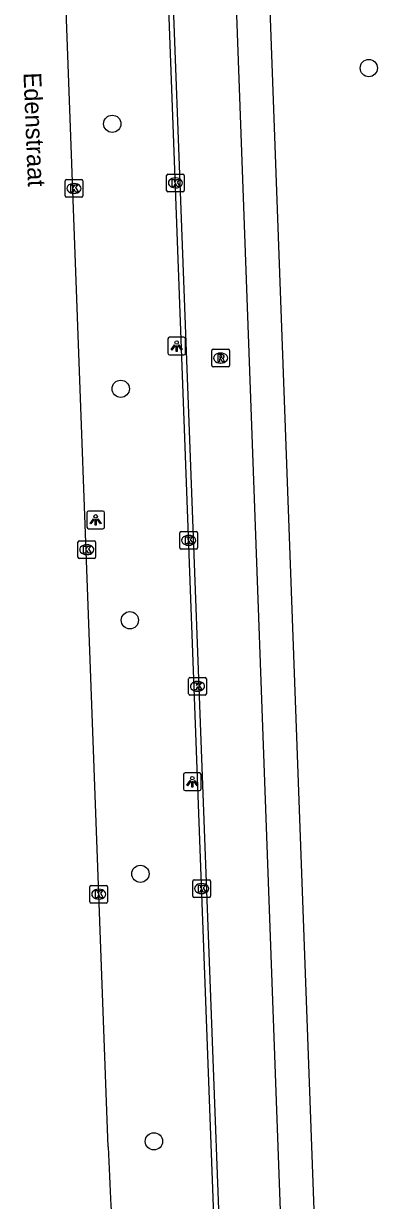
# Model space of a CAD drawing. Extents: x 160664 to 161506, y 382245 to 383288.
# Drawn here: x 161331.6 to 161351.6, y 382308 to 382374.6 of the extents above; entities that cross this region are included whole.
import ezdxf

# ---------------------------------------------------------------- set-up
doc = ezdxf.new("R2010")
doc.units = 0
for name, color, linetype in [('IMGEO_Boom', 7, 'Continuous'), ('IMGEO_Fietspad_gesloten', 7, 'Continuous'), ('IMGEO_Kolk', 7, 'Continuous'), ('IMGEO_Lichtpunt', 7, 'Continuous'), ('IMGEO_Openbare_ruimte_label', 7, 'Continuous'), ('IMGEO_Rijbaan_lokaal_gesloten', 7, 'Continuous'), ('IMGEO_Rijbaan_lokaal_open', 7, 'Continuous'), ('IMGEO_Rioolput', 7, 'Continuous'), ('IMGEO_Voetpad_open', 7, 'Continuous')]:
    doc.layers.add(name, color=color, linetype=linetype)

msp = doc.modelspace()

# ---------------------------------------------------------------- linework, layer by layer
at = {"layer": 'IMGEO_Boom'}
for centre in [(161351.13, 382372.11), (161336.603, 382368.955), (161337.083, 382353.953), (161337.601, 382340.85), (161338.197, 382326.492), (161338.962, 382311.346)]:
    msp.add_circle(centre, 0.489, dxfattribs=at)
at = {"layer": 'IMGEO_Fietspad_gesloten'}
msp.add_lwpolyline([(161346.525, 382296.587), (161343.37, 382382.884)], dxfattribs=at)
at = {"layer": 'IMGEO_Kolk'}
for p, q in [((161339.681, 382365.185), (161339.681, 382366.037)), ((161339.756, 382366.111), (161340.608, 382366.111)), ((161340.169, 382365.891), (161340.194, 382365.891)), ((161340.682, 382366.037), (161340.682, 382365.185)), ((161333.939, 382364.869), (161333.939, 382365.721)), ((161334.014, 382365.795), (161334.866, 382365.795)), ((161334.427, 382365.575), (161334.452, 382365.575)), ((161334.94, 382365.721), (161334.94, 382364.869)), ((161340.192, 382365.331), (161340.167, 382365.331)), ((161334.866, 382364.795), (161334.014, 382364.795)), ((161334.45, 382365.015), (161334.425, 382365.015)), ((161340.608, 382365.111), (161339.756, 382365.111)), ((161334.663, 382344.417), (161334.663, 382345.269)), ((161334.738, 382345.343), (161335.59, 382345.343)), ((161335.664, 382345.269), (161335.664, 382344.417)), ((161340.432, 382344.946), (161340.432, 382345.798)), ((161340.507, 382345.872), (161341.359, 382345.872)), ((161340.92, 382345.652), (161340.945, 382345.652)), ((161341.433, 382345.798), (161341.433, 382344.946)), ((161335.174, 382344.563), (161335.149, 382344.563)), ((161335.151, 382345.123), (161335.176, 382345.123)), ((161341.359, 382344.872), (161340.507, 382344.872)), ((161340.943, 382345.092), (161340.918, 382345.092)), ((161335.59, 382344.343), (161334.738, 382344.343)), ((161340.93, 382336.683), (161340.93, 382337.535)), ((161341.005, 382337.609), (161341.857, 382337.609)), ((161341.418, 382337.389), (161341.443, 382337.389)), ((161341.931, 382337.535), (161341.931, 382336.683)), ((161341.857, 382336.609), (161341.005, 382336.609)), ((161341.441, 382336.829), (161341.416, 382336.829)), ((161341.163, 382325.231), (161341.163, 382326.083)), ((161341.238, 382326.157), (161342.09, 382326.157)), ((161341.651, 382325.937), (161341.676, 382325.937)), ((161342.164, 382326.083), (161342.164, 382325.231)), ((161335.339, 382324.913), (161335.339, 382325.765)), ((161335.414, 382325.839), (161336.266, 382325.839)), ((161335.827, 382325.619), (161335.852, 382325.619)), ((161336.34, 382325.765), (161336.34, 382324.913)), ((161341.674, 382325.377), (161341.649, 382325.377)), ((161336.266, 382324.839), (161335.414, 382324.839)), ((161335.85, 382325.059), (161335.825, 382325.059)), ((161342.09, 382325.157), (161341.238, 382325.157))]:
    msp.add_line(p, q, dxfattribs=at)
for points in [[(161339.681, 382365.185), (161339.681, 382366.037)], [(161339.756, 382366.111), (161340.608, 382366.111)], [(161340.682, 382366.037), (161340.682, 382365.185)], [(161333.939, 382364.869), (161333.939, 382365.721)], [(161334.014, 382365.795), (161334.866, 382365.795)], [(161334.26, 382365.495), (161334.383, 382365.495), (161334.383, 382365.344), (161334.513, 382365.495), (161334.677, 382365.495), (161334.531, 382365.344), (161334.684, 382365.095), (161334.532, 382365.095), (161334.447, 382365.259), (161334.383, 382365.192), (161334.383, 382365.095), (161334.26, 382365.095), (161334.26, 382365.495)], [(161334.94, 382365.721), (161334.94, 382364.869)], [(161340.002, 382365.811), (161340.125, 382365.811), (161340.125, 382365.66), (161340.255, 382365.811), (161340.419, 382365.811), (161340.273, 382365.66), (161340.426, 382365.411), (161340.274, 382365.411), (161340.189, 382365.575), (161340.125, 382365.508), (161340.125, 382365.411), (161340.002, 382365.411), (161340.002, 382365.811)], [(161334.866, 382364.795), (161334.014, 382364.795)], [(161340.608, 382365.111), (161339.756, 382365.111)], [(161334.663, 382344.417), (161334.663, 382345.269)], [(161334.738, 382345.343), (161335.59, 382345.343)], [(161335.664, 382345.269), (161335.664, 382344.417)], [(161340.432, 382344.946), (161340.432, 382345.798)], [(161340.507, 382345.872), (161341.359, 382345.872)], [(161340.753, 382345.572), (161340.876, 382345.572), (161340.876, 382345.421), (161341.006, 382345.572), (161341.17, 382345.572), (161341.024, 382345.421), (161341.177, 382345.172), (161341.025, 382345.172), (161340.94, 382345.336), (161340.876, 382345.269), (161340.876, 382345.172), (161340.753, 382345.172), (161340.753, 382345.572)], [(161341.433, 382345.798), (161341.433, 382344.946)], [(161334.984, 382345.043), (161335.107, 382345.043), (161335.107, 382344.892), (161335.237, 382345.043), (161335.401, 382345.043), (161335.255, 382344.892), (161335.408, 382344.643), (161335.256, 382344.643), (161335.171, 382344.807), (161335.107, 382344.74), (161335.107, 382344.643), (161334.984, 382344.643), (161334.984, 382345.043)], [(161341.359, 382344.872), (161340.507, 382344.872)], [(161335.59, 382344.343), (161334.738, 382344.343)], [(161340.93, 382336.683), (161340.93, 382337.535)], [(161341.005, 382337.609), (161341.857, 382337.609)], [(161341.251, 382337.309), (161341.374, 382337.309), (161341.374, 382337.158), (161341.504, 382337.309), (161341.668, 382337.309), (161341.522, 382337.158), (161341.675, 382336.909), (161341.523, 382336.909), (161341.438, 382337.073), (161341.374, 382337.006), (161341.374, 382336.909), (161341.251, 382336.909), (161341.251, 382337.309)], [(161341.931, 382337.535), (161341.931, 382336.683)], [(161341.857, 382336.609), (161341.005, 382336.609)], [(161341.163, 382325.231), (161341.163, 382326.083)], [(161341.238, 382326.157), (161342.09, 382326.157)], [(161342.164, 382326.083), (161342.164, 382325.231)], [(161335.339, 382324.913), (161335.339, 382325.765)], [(161335.414, 382325.839), (161336.266, 382325.839)], [(161335.66, 382325.539), (161335.783, 382325.539), (161335.783, 382325.388), (161335.913, 382325.539), (161336.077, 382325.539), (161335.931, 382325.388), (161336.084, 382325.139), (161335.932, 382325.139), (161335.847, 382325.303), (161335.783, 382325.236), (161335.783, 382325.139), (161335.66, 382325.139), (161335.66, 382325.539)], [(161336.34, 382325.765), (161336.34, 382324.913)], [(161341.484, 382325.857), (161341.607, 382325.857), (161341.607, 382325.706), (161341.737, 382325.857), (161341.901, 382325.857), (161341.755, 382325.706), (161341.908, 382325.457), (161341.756, 382325.457), (161341.671, 382325.621), (161341.607, 382325.554), (161341.607, 382325.457), (161341.484, 382325.457), (161341.484, 382325.857)], [(161336.266, 382324.839), (161335.414, 382324.839)], [(161342.09, 382325.157), (161341.238, 382325.157)]]:
    msp.add_lwpolyline(points, dxfattribs=at)
for centre, start, end in [((161339.758, 382366.035), 91.55205, 178.44795), ((161339.758, 382366.035), 91.55205, 178.44795), ((161340.606, 382366.035), 1.55205, 88.44795), ((161340.606, 382366.035), 1.55205, 88.44795), ((161334.016, 382365.719), 91.55205, 178.44795), ((161334.016, 382365.719), 91.55205, 178.44795), ((161334.864, 382365.719), 1.55205, 88.44795), ((161334.864, 382365.719), 1.55205, 88.44795), ((161334.016, 382364.871), 181.55205, 268.44795), ((161334.016, 382364.871), 181.55205, 268.44795), ((161334.864, 382364.871), 271.55205, 358.44795), ((161334.864, 382364.871), 271.55205, 358.44795), ((161339.758, 382365.187), 181.55205, 268.44795), ((161339.758, 382365.187), 181.55205, 268.44795), ((161340.606, 382365.187), 271.55205, 358.44795), ((161340.606, 382365.187), 271.55205, 358.44795), ((161334.74, 382345.267), 91.55205, 178.44795), ((161334.74, 382345.267), 91.55205, 178.44795), ((161335.588, 382345.267), 1.55205, 88.44795), ((161335.588, 382345.267), 1.55205, 88.44795), ((161340.509, 382345.796), 91.55205, 178.44795), ((161340.509, 382345.796), 91.55205, 178.44795), ((161341.357, 382345.796), 1.55205, 88.44795), ((161341.357, 382345.796), 1.55205, 88.44795), ((161340.509, 382344.948), 181.55205, 268.44795), ((161340.509, 382344.948), 181.55205, 268.44795), ((161341.357, 382344.948), 271.55205, 358.44795), ((161341.357, 382344.948), 271.55205, 358.44795), ((161334.74, 382344.419), 181.55205, 268.44795), ((161334.74, 382344.419), 181.55205, 268.44795), ((161335.588, 382344.419), 271.55205, 358.44795), ((161335.588, 382344.419), 271.55205, 358.44795), ((161341.007, 382337.533), 91.55205, 178.44795), ((161341.007, 382337.533), 91.55205, 178.44795), ((161341.855, 382337.533), 1.55205, 88.44795), ((161341.855, 382337.533), 1.55205, 88.44795), ((161341.007, 382336.685), 181.55205, 268.44795), ((161341.007, 382336.685), 181.55205, 268.44795), ((161341.855, 382336.685), 271.55205, 358.44795), ((161341.855, 382336.685), 271.55205, 358.44795), ((161341.24, 382326.081), 91.55205, 178.44795), ((161341.24, 382326.081), 91.55205, 178.44795), ((161342.088, 382326.081), 1.55205, 88.44795), ((161342.088, 382326.081), 1.55205, 88.44795), ((161335.416, 382325.763), 91.55205, 178.44795), ((161335.416, 382325.763), 91.55205, 178.44795), ((161336.264, 382325.763), 1.55205, 88.44795), ((161336.264, 382325.763), 1.55205, 88.44795), ((161335.416, 382324.915), 181.55205, 268.44795), ((161335.416, 382324.915), 181.55205, 268.44795), ((161336.264, 382324.915), 271.55205, 358.44795), ((161336.264, 382324.915), 271.55205, 358.44795), ((161341.24, 382325.233), 181.55205, 268.44795), ((161341.24, 382325.233), 181.55205, 268.44795), ((161342.088, 382325.233), 271.55205, 358.44795), ((161342.088, 382325.233), 271.55205, 358.44795)]:
    msp.add_arc(centre, 0.0765, start, end, dxfattribs=at)
for centre, major_axis, ratio, start_param, end_param in [((161340.168, 382365.611), (-0.387, 0.002), 0.722429, 4.712389, 7.853982), ((161340.193, 382365.611), (-0.39, 0.002), 0.717154, 1.570796, 4.712389), ((161334.426, 382365.295), (-0.387, 0.002), 0.722429, 4.712389, 7.853982), ((161334.451, 382365.295), (-0.39, 0.002), 0.717154, 1.570796, 4.712389), ((161340.919, 382345.372), (-0.387, 0.002), 0.722429, 4.712389, 7.853982), ((161340.944, 382345.372), (-0.39, 0.002), 0.717154, 1.570796, 4.712389), ((161335.15, 382344.843), (-0.387, 0.002), 0.722429, 4.712389, 7.853982), ((161335.175, 382344.843), (-0.39, 0.002), 0.717154, 1.570796, 4.712389), ((161341.417, 382337.109), (-0.387, 0.002), 0.722429, 4.712389, 7.853982), ((161341.442, 382337.109), (-0.39, 0.002), 0.717154, 1.570796, 4.712389), ((161341.65, 382325.657), (-0.387, 0.002), 0.722429, 4.712389, 7.853982), ((161341.675, 382325.657), (-0.39, 0.002), 0.717154, 1.570796, 4.712389), ((161335.826, 382325.339), (-0.387, 0.002), 0.722429, 4.712389, 7.853982), ((161335.851, 382325.339), (-0.39, 0.002), 0.717154, 1.570796, 4.712389)]:
    msp.add_ellipse(centre, major_axis=major_axis, ratio=ratio, start_param=start_param, end_param=end_param, dxfattribs=at)
at = {"layer": 'IMGEO_Lichtpunt'}
for p, q in [((161339.756, 382356.775), (161339.756, 382355.968)), ((161339.756, 382356.775), (161339.756, 382355.968)), ((161340.658, 382356.87), (161339.85, 382356.87)), ((161340.658, 382356.87), (161339.85, 382356.87)), ((161340.752, 382355.968), (161340.752, 382356.775)), ((161340.752, 382355.968), (161340.752, 382356.775)), ((161339.85, 382355.874), (161340.658, 382355.874)), ((161339.85, 382355.874), (161340.658, 382355.874)), ((161335.169, 382346.934), (161335.169, 382346.127)), ((161335.169, 382346.934), (161335.169, 382346.127)), ((161336.071, 382347.029), (161335.263, 382347.029)), ((161336.071, 382347.029), (161335.263, 382347.029)), ((161336.165, 382346.127), (161336.165, 382346.934)), ((161336.165, 382346.127), (161336.165, 382346.934)), ((161335.263, 382346.033), (161336.071, 382346.033)), ((161335.263, 382346.033), (161336.071, 382346.033)), ((161340.638, 382332.109), (161340.638, 382331.302)), ((161340.638, 382332.109), (161340.638, 382331.302)), ((161341.54, 382332.204), (161340.732, 382332.204)), ((161341.54, 382332.204), (161340.732, 382332.204)), ((161341.634, 382331.302), (161341.634, 382332.109)), ((161341.634, 382331.302), (161341.634, 382332.109)), ((161340.732, 382331.208), (161341.54, 382331.208)), ((161340.732, 382331.208), (161341.54, 382331.208))]:
    msp.add_line(p, q, dxfattribs=at)
for points in [[(161340.13, 382356.439), (161340.169, 382356.411), (161339.981, 382356.149), (161339.943, 382356.176), (161340.13, 382356.439)], [(161340.232, 382356.391), (161340.279, 382356.391), (161340.279, 382356.069), (161340.232, 382356.069), (161340.232, 382356.391)], [(161340.342, 382356.411), (161340.38, 382356.438), (161340.567, 382356.176), (161340.528, 382356.148), (161340.342, 382356.411)], [(161335.543, 382346.598), (161335.582, 382346.57), (161335.394, 382346.308), (161335.356, 382346.335), (161335.543, 382346.598)], [(161335.755, 382346.57), (161335.793, 382346.597), (161335.98, 382346.335), (161335.941, 382346.307), (161335.755, 382346.57)], [(161335.645, 382346.55), (161335.692, 382346.55), (161335.692, 382346.228), (161335.645, 382346.228), (161335.645, 382346.55)], [(161341.012, 382331.773), (161341.051, 382331.745), (161340.863, 382331.483), (161340.825, 382331.51), (161341.012, 382331.773)], [(161341.114, 382331.725), (161341.161, 382331.725), (161341.161, 382331.403), (161341.114, 382331.403), (161341.114, 382331.725)], [(161341.224, 382331.745), (161341.262, 382331.772), (161341.449, 382331.51), (161341.41, 382331.482), (161341.224, 382331.745)]]:
    msp.add_lwpolyline(points, dxfattribs=at)
for centre in [(161340.255, 382356.573), (161335.668, 382346.732), (161341.137, 382331.907)]:
    msp.add_circle(centre, 0.0994, dxfattribs=at)
for centre, start, end in [((161339.85, 382356.775), 90, 180), ((161339.85, 382356.775), 90, 180), ((161340.658, 382356.775), 0, 90), ((161340.658, 382356.775), 0, 90), ((161339.85, 382355.968), 180, 270), ((161339.85, 382355.968), 180, 270), ((161340.658, 382355.968), 270, 0), ((161340.658, 382355.968), 270, 360), ((161335.263, 382346.934), 90, 180), ((161335.263, 382346.934), 90, 180), ((161336.071, 382346.934), 0, 90), ((161336.071, 382346.934), 0, 90), ((161335.263, 382346.127), 180, 270), ((161335.263, 382346.127), 180, 270), ((161336.071, 382346.127), 270, 0), ((161336.071, 382346.127), 270, 360), ((161340.732, 382332.109), 90, 180), ((161340.732, 382332.109), 90, 180), ((161341.54, 382332.109), 0, 90), ((161341.54, 382332.109), 0, 90), ((161340.732, 382331.302), 180, 270), ((161340.732, 382331.302), 180, 270), ((161341.54, 382331.302), 270, 0), ((161341.54, 382331.302), 270, 360)]:
    msp.add_arc(centre, 0.0946, start, end, dxfattribs=at)
at = {"layer": 'IMGEO_Rijbaan_lokaal_gesloten'}
msp.add_lwpolyline([(161336.376, 382311.036), (161333.526, 382388.163)], dxfattribs=at)
msp.add_arc((161464.173, 382315.296), 127.868, 181.90906, 187.89816, dxfattribs=at)
at = {"layer": 'IMGEO_Rijbaan_lokaal_open'}
for points in [[(161342.745, 382296.505), (161339.458, 382385.105)], [(161339.691, 382385.147), (161343.028, 382296.475)]]:
    msp.add_lwpolyline(points, dxfattribs=at)
at = {"layer": 'IMGEO_Rioolput'}
for p, q in [((161342.238, 382355.266), (161342.238, 382356.118)), ((161342.313, 382356.192), (161343.165, 382356.192)), ((161342.726, 382355.972), (161342.751, 382355.972)), ((161343.239, 382356.118), (161343.239, 382355.266)), ((161342.749, 382355.412), (161342.724, 382355.412)), ((161343.165, 382355.192), (161342.313, 382355.192))]:
    msp.add_line(p, q, dxfattribs=at)
for points in [[(161342.238, 382355.266), (161342.238, 382356.118)], [(161342.313, 382356.192), (161343.165, 382356.192)], [(161342.827, 382355.89), (161342.575, 382355.892), (161342.575, 382355.492)], [(161343.239, 382356.118), (161343.239, 382355.266)], [(161342.575, 382355.492), (161342.699, 382355.492), (161342.699, 382355.654), (161342.71, 382355.654)], [(161342.753, 382355.811), (161342.699, 382355.811), (161342.699, 382355.73)], [(161342.699, 382355.73), (161342.751, 382355.73)], [(161342.757, 382355.625), (161342.828, 382355.492), (161342.968, 382355.492), (161342.903, 382355.618)], [(161343.165, 382355.192), (161342.313, 382355.192)]]:
    msp.add_lwpolyline(points, dxfattribs=at)
for centre, radius, start, end in [((161342.315, 382356.116), 0.0765, 91.55205, 178.44795), ((161342.315, 382356.116), 0.0765, 91.55205, 178.44795), ((161342.826, 382355.78), 0.109, 350.36119, 89.41601), ((161343.163, 382356.116), 0.0765, 1.55205, 88.44795), ((161343.163, 382356.116), 0.0765, 1.55205, 88.44795), ((161342.315, 382355.268), 0.0765, 181.55205, 268.44795), ((161342.315, 382355.268), 0.0765, 181.55205, 268.44795), ((161342.709, 382355.601), 0.0533, 26.02933, 88.69889), ((161342.735, 382355.919), 0.19, 274.7715, 282.96867), ((161342.759, 382355.715), 0.0964, 77.00612, 93.18647), ((161342.773, 382355.772), 0.0378, 276.66336, 79.67722), ((161342.824, 382355.78), 0.112, 277.58423, 350.98172), ((161342.808, 382355.565), 0.108, 29.51342, 73.79051), ((161343.163, 382355.268), 0.0765, 271.55205, 358.44795), ((161343.163, 382355.268), 0.0765, 271.55205, 358.44795)]:
    msp.add_arc(centre, radius, start, end, dxfattribs=at)
for centre, major_axis, ratio, start_param, end_param in [((161342.725, 382355.692), (-0.387, 0.002), 0.722429, 4.712389, 7.853982), ((161342.75, 382355.692), (-0.39, 0.002), 0.717154, 1.570796, 4.712389)]:
    msp.add_ellipse(centre, major_axis=major_axis, ratio=ratio, start_param=start_param, end_param=end_param, dxfattribs=at)
at = {"layer": 'IMGEO_Voetpad_open'}
msp.add_lwpolyline([(161348.431, 382296.657), (161345.261, 382383.192)], dxfattribs=at)

# ---------------------------------------------------------------- texts
at = {"layer": 'IMGEO_Openbare_ruimte_label'}
msp.add_text('Edenstraat', height=1, rotation=272.2929, dxfattribs=at).set_placement((161331.577, 382371.84))

doc.saveas('drawing.dxf')
